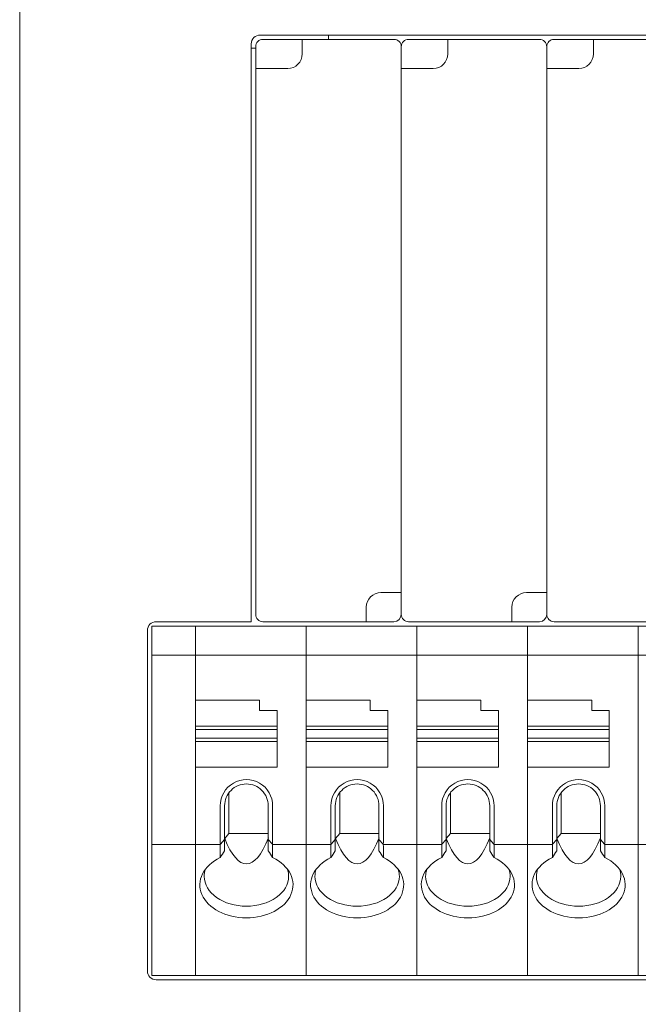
# Model space of a CAD drawing. Header units: millimetres. Extents: x -1114 to 1396, y -630 to 631.
# Tile 356 of 656: x -75 to -54, y 121 to 155. Entities that reach past the tile are written whole.
import ezdxf

# ---------------------------------------------------------------- set-up
doc = ezdxf.new("R2010")
doc.units = ezdxf.units.MM
doc.header["$MEASUREMENT"] = 0

msp = doc.modelspace()

# ---------------------------------------------------------------- linework, layer by layer
at = {"lineweight": 18}
for points, knots in [([(1038.9843, -629.7647), (1038.9843, -629.7647), (-1111.4882, -629.7647), (-1111.4882, -629.7647), (-1111.4882, -629.7647), (-1111.4882, -629.7647), (-1111.4882, 630.7883), (-1111.4882, 630.7883), (-1111.4882, 630.7883), (-1111.4882, 630.7883), (1038.9843, 630.7883), (1038.9843, 630.7883)], [0, 0, 0, 0, 0.3333333, 0.3333333, 0.3333333, 0.3333333, 0.6666667, 0.6666667, 0.6666667, 0.6666667, 1, 1, 1, 1]), ([(-66.903, 154.6994), (-66.9825, 154.6994), (-67.0588, 154.6678), (-67.1151, 154.6115), (-67.1151, 154.6115), (-67.1714, 154.5553), (-67.203, 154.479), (-67.203, 154.3994)], [0, 0, 0, 0, 0.5, 0.5, 0.5, 0.5, 1, 1, 1, 1]), ([(-66.803, 154.5494), (-66.8693, 154.5494), (-66.9329, 154.5231), (-66.9798, 154.4762), (-66.9798, 154.4762), (-67.0266, 154.4293), (-67.053, 154.3657), (-67.053, 154.2994)], [0, 0, 0, 0, 0.5, 0.5, 0.5, 0.5, 1, 1, 1, 1]), ([(-62.053, 154.2994), (-62.053, 154.3657), (-62.0793, 154.4293), (-62.1262, 154.4762), (-62.1262, 154.4762), (-62.1731, 154.5231), (-62.2367, 154.5494), (-62.303, 154.5494)], [0, 0, 0, 0, 0.5, 0.5, 0.5, 0.5, 1, 1, 1, 1]), ([(-61.803, 154.5494), (-61.8693, 154.5494), (-61.9329, 154.5231), (-61.9798, 154.4762), (-61.9798, 154.4762), (-62.0266, 154.4293), (-62.053, 154.3657), (-62.053, 154.2994)], [0, 0, 0, 0, 0.5, 0.5, 0.5, 0.5, 1, 1, 1, 1]), ([(-57.053, 154.2994), (-57.053, 154.3657), (-57.0793, 154.4293), (-57.1262, 154.4762), (-57.1262, 154.4762), (-57.1731, 154.5231), (-57.2367, 154.5494), (-57.303, 154.5494)], [0, 0, 0, 0, 0.5, 0.5, 0.5, 0.5, 1, 1, 1, 1]), ([(-56.803, 154.5494), (-56.8693, 154.5494), (-56.9329, 154.5231), (-56.9798, 154.4762), (-56.9798, 154.4762), (-57.0266, 154.4293), (-57.053, 154.3657), (-57.053, 154.2994)], [0, 0, 0, 0, 0.5, 0.5, 0.5, 0.5, 1, 1, 1, 1]), ([(-62.753, 135.5494), (-62.8856, 135.5494), (-63.0128, 135.4967), (-63.1065, 135.4029), (-63.1065, 135.4029), (-63.2003, 135.3092), (-63.253, 135.182), (-63.253, 135.0494)], [0, 0, 0, 0, 0.5, 0.5, 0.5, 0.5, 1, 1, 1, 1]), ([(-57.753, 135.5494), (-57.8856, 135.5494), (-58.0128, 135.4967), (-58.1065, 135.4029), (-58.1065, 135.4029), (-58.2003, 135.3092), (-58.253, 135.182), (-58.253, 135.0494)], [0, 0, 0, 0, 0.5, 0.5, 0.5, 0.5, 1, 1, 1, 1]), ([(-67.053, 134.7994), (-67.053, 134.7331), (-67.0266, 134.6695), (-66.9798, 134.6226), (-66.9798, 134.6226), (-66.9329, 134.5757), (-66.8693, 134.5494), (-66.803, 134.5494)], [0, 0, 0, 0, 0.5, 0.5, 0.5, 0.5, 1, 1, 1, 1]), ([(-62.053, 134.7994), (-62.053, 134.7331), (-62.0266, 134.6695), (-61.9798, 134.6226), (-61.9798, 134.6226), (-61.9329, 134.5757), (-61.8693, 134.5494), (-61.803, 134.5494)], [0, 0, 0, 0, 0.5, 0.5, 0.5, 0.5, 1, 1, 1, 1]), ([(-57.053, 134.7994), (-57.053, 134.7331), (-57.0266, 134.6695), (-56.9798, 134.6226), (-56.9798, 134.6226), (-56.9329, 134.5757), (-56.8693, 134.5494), (-56.803, 134.5494)], [0, 0, 0, 0, 0.5, 0.5, 0.5, 0.5, 1, 1, 1, 1]), ([(-70.4714, 134.5494), (-70.5509, 134.5494), (-70.6272, 134.5178), (-70.6835, 134.4615), (-70.6835, 134.4615), (-70.7397, 134.4053), (-70.7714, 134.329), (-70.7714, 134.2494)], [0, 0, 0, 0, 0.5, 0.5, 0.5, 0.5, 1, 1, 1, 1]), ([(-66.4704, 128.2255), (-66.4704, 128.547), (-66.6419, 128.8441), (-66.9204, 129.0049), (-66.9204, 129.0049), (-67.1989, 129.1657), (-67.5419, 129.1657), (-67.8204, 129.0049), (-67.8204, 129.0049), (-68.0989, 128.8441), (-68.2704, 128.547), (-68.2704, 128.2255)], [0, 0, 0, 0, 0.3333333, 0.3333333, 0.3333333, 0.3333333, 0.6666667, 0.6666667, 0.6666667, 0.6666667, 1, 1, 1, 1]), ([(-67.3704, 128.9755), (-67.5693, 128.9755), (-67.7601, 128.8965), (-67.9007, 128.7558), (-67.9007, 128.7558), (-68.0414, 128.6152), (-68.1204, 128.4244), (-68.1204, 128.2255)], [0, 0, 0, 0, 0.5, 0.5, 0.5, 0.5, 1, 1, 1, 1]), ([(-66.6204, 128.2255), (-66.6204, 128.4244), (-66.6994, 128.6152), (-66.8401, 128.7558), (-66.8401, 128.7558), (-66.9807, 128.8965), (-67.1715, 128.9755), (-67.3704, 128.9755)], [0, 0, 0, 0, 0.5, 0.5, 0.5, 0.5, 1, 1, 1, 1]), ([(-62.6672, 128.2255), (-62.6672, 128.547), (-62.8387, 128.8441), (-63.1172, 129.0049), (-63.1172, 129.0049), (-63.3956, 129.1657), (-63.7387, 129.1657), (-64.0172, 129.0049), (-64.0172, 129.0049), (-64.2956, 128.8441), (-64.4672, 128.547), (-64.4672, 128.2255)], [0, 0, 0, 0, 0.3333333, 0.3333333, 0.3333333, 0.3333333, 0.6666667, 0.6666667, 0.6666667, 0.6666667, 1, 1, 1, 1]), ([(-63.5672, 128.9755), (-63.7661, 128.9755), (-63.9568, 128.8965), (-64.0975, 128.7558), (-64.0975, 128.7558), (-64.2381, 128.6152), (-64.3172, 128.4244), (-64.3172, 128.2255)], [0, 0, 0, 0, 0.5, 0.5, 0.5, 0.5, 1, 1, 1, 1]), ([(-62.8172, 128.2255), (-62.8172, 128.4244), (-62.8962, 128.6152), (-63.0368, 128.7558), (-63.0368, 128.7558), (-63.1775, 128.8965), (-63.3682, 128.9755), (-63.5672, 128.9755)], [0, 0, 0, 0, 0.5, 0.5, 0.5, 0.5, 1, 1, 1, 1]), ([(-58.8639, 128.2255), (-58.8639, 128.547), (-59.0354, 128.8441), (-59.3139, 129.0049), (-59.3139, 129.0049), (-59.5924, 129.1657), (-59.9354, 129.1657), (-60.2139, 129.0049), (-60.2139, 129.0049), (-60.4924, 128.8441), (-60.6639, 128.547), (-60.6639, 128.2255)], [0, 0, 0, 0, 0.3333333, 0.3333333, 0.3333333, 0.3333333, 0.6666667, 0.6666667, 0.6666667, 0.6666667, 1, 1, 1, 1]), ([(-59.7639, 128.9755), (-59.9628, 128.9755), (-60.1536, 128.8965), (-60.2942, 128.7558), (-60.2942, 128.7558), (-60.4349, 128.6152), (-60.5139, 128.4244), (-60.5139, 128.2255)], [0, 0, 0, 0, 0.5, 0.5, 0.5, 0.5, 1, 1, 1, 1]), ([(-59.0139, 128.2255), (-59.0139, 128.4244), (-59.0929, 128.6152), (-59.2336, 128.7558), (-59.2336, 128.7558), (-59.3742, 128.8965), (-59.565, 128.9755), (-59.7639, 128.9755)], [0, 0, 0, 0, 0.5, 0.5, 0.5, 0.5, 1, 1, 1, 1]), ([(-55.0606, 128.2255), (-55.0606, 128.547), (-55.2322, 128.8441), (-55.5106, 129.0049), (-55.5106, 129.0049), (-55.7891, 129.1657), (-56.1322, 129.1657), (-56.4106, 129.0049), (-56.4106, 129.0049), (-56.6891, 128.8441), (-56.8606, 128.547), (-56.8606, 128.2255)], [0, 0, 0, 0, 0.3333333, 0.3333333, 0.3333333, 0.3333333, 0.6666667, 0.6666667, 0.6666667, 0.6666667, 1, 1, 1, 1]), ([(-55.9606, 128.9755), (-56.1596, 128.9755), (-56.3503, 128.8965), (-56.491, 128.7558), (-56.491, 128.7558), (-56.6316, 128.6152), (-56.7106, 128.4244), (-56.7106, 128.2255)], [0, 0, 0, 0, 0.5, 0.5, 0.5, 0.5, 1, 1, 1, 1]), ([(-55.2106, 128.2255), (-55.2106, 128.4244), (-55.2897, 128.6152), (-55.4303, 128.7558), (-55.4303, 128.7558), (-55.571, 128.8965), (-55.7617, 128.9755), (-55.9606, 128.9755)], [0, 0, 0, 0, 0.5, 0.5, 0.5, 0.5, 1, 1, 1, 1]), ([(-68.2704, 126.4461), (-68.8511, 126.1667), (-69.1062, 125.6523), (-68.8996, 125.1777), (-68.8996, 125.1777), (-68.6929, 124.7031), (-68.0727, 124.3793), (-67.3704, 124.3793)], [0, 0, 0, 0, 0.5, 0.5, 0.5, 0.5, 1, 1, 1, 1]), ([(-67.3704, 124.3793), (-66.6681, 124.3793), (-66.0479, 124.7031), (-65.8413, 125.1777), (-65.8413, 125.1777), (-65.6346, 125.6523), (-65.8898, 126.1667), (-66.4704, 126.4461)], [0, 0, 0, 0, 0.5, 0.5, 0.5, 0.5, 1, 1, 1, 1]), ([(-64.4672, 126.4461), (-65.0478, 126.1667), (-65.303, 125.6523), (-65.0963, 125.1777), (-65.0963, 125.1777), (-64.8896, 124.7031), (-64.2694, 124.3793), (-63.5672, 124.3793)], [0, 0, 0, 0, 0.5, 0.5, 0.5, 0.5, 1, 1, 1, 1]), ([(-63.5672, 124.3793), (-62.8649, 124.3793), (-62.2447, 124.7031), (-62.038, 125.1777), (-62.038, 125.1777), (-61.8313, 125.6523), (-62.0865, 126.1667), (-62.6672, 126.4461)], [0, 0, 0, 0, 0.5, 0.5, 0.5, 0.5, 1, 1, 1, 1]), ([(-60.6639, 126.4461), (-61.2445, 126.1667), (-61.4997, 125.6523), (-61.293, 125.1777), (-61.293, 125.1777), (-61.0864, 124.7031), (-60.4662, 124.3793), (-59.7639, 124.3793)], [0, 0, 0, 0, 0.5, 0.5, 0.5, 0.5, 1, 1, 1, 1]), ([(-59.7639, 124.3793), (-59.0616, 124.3793), (-58.4414, 124.7031), (-58.2347, 125.1777), (-58.2347, 125.1777), (-58.0281, 125.6523), (-58.2832, 126.1667), (-58.8639, 126.4461)], [0, 0, 0, 0, 0.5, 0.5, 0.5, 0.5, 1, 1, 1, 1]), ([(-56.8606, 126.4461), (-57.4413, 126.1667), (-57.6965, 125.6523), (-57.4898, 125.1777), (-57.4898, 125.1777), (-57.2831, 124.7031), (-56.6629, 124.3793), (-55.9606, 124.3793)], [0, 0, 0, 0, 0.5, 0.5, 0.5, 0.5, 1, 1, 1, 1]), ([(-55.9606, 124.3793), (-55.2584, 124.3793), (-54.6382, 124.7031), (-54.4315, 125.1777), (-54.4315, 125.1777), (-54.2248, 125.6523), (-54.48, 126.1667), (-55.0606, 126.4461)], [0, 0, 0, 0, 0.5, 0.5, 0.5, 0.5, 1, 1, 1, 1]), ([(-68.8204, 125.8021), (-68.8204, 125.5302), (-68.6676, 125.2694), (-68.3957, 125.0771), (-68.3957, 125.0771), (-68.1238, 124.8848), (-67.755, 124.7768), (-67.3704, 124.7768)], [0, 0, 0, 0, 0.5, 0.5, 0.5, 0.5, 1, 1, 1, 1]), ([(-67.3704, 124.7768), (-66.9858, 124.7768), (-66.617, 124.8848), (-66.3451, 125.0771), (-66.3451, 125.0771), (-66.0732, 125.2694), (-65.9204, 125.5302), (-65.9204, 125.8021)], [0, 0, 0, 0, 0.5, 0.5, 0.5, 0.5, 1, 1, 1, 1]), ([(-65.0172, 125.8021), (-65.0172, 125.5302), (-64.8644, 125.2694), (-64.5925, 125.0771), (-64.5925, 125.0771), (-64.3205, 124.8848), (-63.9517, 124.7768), (-63.5672, 124.7768)], [0, 0, 0, 0, 0.5, 0.5, 0.5, 0.5, 1, 1, 1, 1]), ([(-63.5672, 124.7768), (-63.1826, 124.7768), (-62.8138, 124.8848), (-62.5418, 125.0771), (-62.5418, 125.0771), (-62.2699, 125.2694), (-62.1172, 125.5302), (-62.1172, 125.8021)], [0, 0, 0, 0, 0.5, 0.5, 0.5, 0.5, 1, 1, 1, 1]), ([(-61.2139, 125.8021), (-61.2139, 125.5302), (-61.0611, 125.2694), (-60.7892, 125.0771), (-60.7892, 125.0771), (-60.5173, 124.8848), (-60.1485, 124.7768), (-59.7639, 124.7768)], [0, 0, 0, 0, 0.5, 0.5, 0.5, 0.5, 1, 1, 1, 1]), ([(-59.7639, 124.7768), (-59.3793, 124.7768), (-59.0105, 124.8848), (-58.7386, 125.0771), (-58.7386, 125.0771), (-58.4667, 125.2694), (-58.3139, 125.5302), (-58.3139, 125.8021)], [0, 0, 0, 0, 0.5, 0.5, 0.5, 0.5, 1, 1, 1, 1]), ([(-57.4106, 125.8021), (-57.4106, 125.5302), (-57.2579, 125.2694), (-56.9859, 125.0771), (-56.9859, 125.0771), (-56.714, 124.8848), (-56.3452, 124.7768), (-55.9606, 124.7768)], [0, 0, 0, 0, 0.5, 0.5, 0.5, 0.5, 1, 1, 1, 1]), ([(-55.9606, 124.7768), (-55.5761, 124.7768), (-55.2073, 124.8848), (-54.9353, 125.0771), (-54.9353, 125.0771), (-54.6634, 125.2694), (-54.5106, 125.5302), (-54.5106, 125.8021)], [0, 0, 0, 0, 0.5, 0.5, 0.5, 0.5, 1, 1, 1, 1]), ([(-70.7714, 122.5494), (-70.7714, 122.4698), (-70.7397, 122.3935), (-70.6835, 122.3373), (-70.6835, 122.3373), (-70.6272, 122.281), (-70.5509, 122.2494), (-70.4714, 122.2494)], [0, 0, 0, 0, 0.5, 0.5, 0.5, 0.5, 1, 1, 1, 1])]:
    msp.add_open_spline(points, degree=3, knots=knots, dxfattribs=at)
for points in [[(-75.1582, 117.25), (-75.1582, 117.25), (-75.1582, 167.25), (-75.1582, 167.25)], [(-66.903, 154.6994), (-66.903, 154.6994), (-27.203, 154.6994), (-27.203, 154.6994)], [(-64.553, 154.6994), (-64.553, 154.6994), (-64.553, 154.5494), (-64.553, 154.5494)], [(-67.203, 134.5494), (-67.203, 134.5494), (-67.203, 154.3994), (-67.203, 154.3994)], [(-67.203, 154.2494), (-67.203, 154.2494), (-67.053, 154.2494), (-67.053, 154.2494)], [(-67.053, 153.5494), (-67.053, 153.5494), (-67.053, 154.2994), (-67.053, 154.2994)], [(-66.803, 154.5494), (-66.803, 154.5494), (-65.453, 154.5494), (-65.453, 154.5494)], [(-62.303, 154.5494), (-62.303, 154.5494), (-65.453, 154.5494), (-65.453, 154.5494)], [(-65.453, 154.2994), (-65.453, 154.2994), (-65.453, 154.5494), (-65.453, 154.5494)], [(-65.453, 154.2994), (-65.453, 154.2994), (-65.453, 154.0494), (-65.453, 154.0494)], [(-62.053, 135.5494), (-62.053, 135.5494), (-62.053, 154.2994), (-62.053, 154.2994)], [(-62.053, 135.5494), (-62.053, 135.5494), (-62.053, 154.2994), (-62.053, 154.2994)], [(-61.803, 154.5494), (-61.803, 154.5494), (-60.453, 154.5494), (-60.453, 154.5494)], [(-57.303, 154.5494), (-57.303, 154.5494), (-60.453, 154.5494), (-60.453, 154.5494)], [(-60.453, 154.2994), (-60.453, 154.2994), (-60.453, 154.5494), (-60.453, 154.5494)], [(-57.303, 154.5494), (-57.303, 154.5494), (-60.453, 154.5494), (-60.453, 154.5494)], [(-60.453, 154.2994), (-60.453, 154.2994), (-60.453, 154.0494), (-60.453, 154.0494)], [(-57.053, 135.5494), (-57.053, 135.5494), (-57.053, 154.2994), (-57.053, 154.2994)], [(-57.053, 135.5494), (-57.053, 135.5494), (-57.053, 154.2994), (-57.053, 154.2994)], [(-56.803, 154.5494), (-56.803, 154.5494), (-55.453, 154.5494), (-55.453, 154.5494)], [(-52.303, 154.5494), (-52.303, 154.5494), (-55.453, 154.5494), (-55.453, 154.5494)], [(-52.303, 154.5494), (-52.303, 154.5494), (-55.453, 154.5494), (-55.453, 154.5494)], [(-55.453, 154.2994), (-55.453, 154.2994), (-55.453, 154.5494), (-55.453, 154.5494)], [(-55.453, 154.2994), (-55.453, 154.2994), (-55.453, 154.0494), (-55.453, 154.0494)], [(-65.953, 153.5494), (-65.6768, 153.5494), (-65.453, 153.7733), (-65.453, 154.0494)], [(-60.953, 153.5494), (-60.6768, 153.5494), (-60.453, 153.7733), (-60.453, 154.0494)], [(-55.953, 153.5494), (-55.6768, 153.5494), (-55.453, 153.7733), (-55.453, 154.0494)], [(-67.053, 153.5494), (-67.053, 153.5494), (-67.053, 134.7994), (-67.053, 134.7994)], [(-67.053, 153.5494), (-67.053, 153.5494), (-66.803, 153.5494), (-66.803, 153.5494)], [(-67.053, 153.5494), (-67.053, 153.5494), (-67.053, 134.7994), (-67.053, 134.7994)], [(-66.803, 153.5494), (-66.803, 153.5494), (-65.953, 153.5494), (-65.953, 153.5494)], [(-62.053, 153.5494), (-62.053, 153.5494), (-62.053, 134.7994), (-62.053, 134.7994)], [(-62.053, 153.5494), (-62.053, 153.5494), (-62.053, 134.7994), (-62.053, 134.7994)], [(-62.053, 153.5494), (-62.053, 153.5494), (-61.803, 153.5494), (-61.803, 153.5494)], [(-61.803, 153.5494), (-61.803, 153.5494), (-60.953, 153.5494), (-60.953, 153.5494)], [(-57.053, 153.5494), (-57.053, 153.5494), (-57.053, 134.7994), (-57.053, 134.7994)], [(-57.053, 153.5494), (-57.053, 153.5494), (-56.803, 153.5494), (-56.803, 153.5494)], [(-57.053, 153.5494), (-57.053, 153.5494), (-57.053, 134.7994), (-57.053, 134.7994)], [(-56.803, 153.5494), (-56.803, 153.5494), (-55.953, 153.5494), (-55.953, 153.5494)], [(-62.303, 135.5494), (-62.303, 135.5494), (-62.753, 135.5494), (-62.753, 135.5494)], [(-62.053, 135.5494), (-62.053, 135.5494), (-62.303, 135.5494), (-62.303, 135.5494)], [(-57.303, 135.5494), (-57.303, 135.5494), (-57.753, 135.5494), (-57.753, 135.5494)], [(-57.053, 135.5494), (-57.053, 135.5494), (-57.303, 135.5494), (-57.303, 135.5494)], [(-63.253, 134.7994), (-63.253, 134.7994), (-63.253, 135.0494), (-63.253, 135.0494)], [(-58.253, 134.7994), (-58.253, 134.7994), (-58.253, 135.0494), (-58.253, 135.0494)], [(-63.253, 134.7994), (-63.253, 134.7994), (-63.253, 134.5494), (-63.253, 134.5494)], [(-62.303, 134.5494), (-62.1649, 134.5494), (-62.053, 134.6613), (-62.053, 134.7994)], [(-58.253, 134.7994), (-58.253, 134.7994), (-58.253, 134.5494), (-58.253, 134.5494)], [(-57.303, 134.5494), (-57.1649, 134.5494), (-57.053, 134.6613), (-57.053, 134.7994)], [(-70.6214, 134.3994), (-70.6214, 134.3994), (-69.1237, 134.3994), (-69.1237, 134.3994)], [(-70.6214, 134.3496), (-70.6214, 134.3496), (-70.6214, 134.3994), (-70.6214, 134.3994)], [(-70.6214, 134.3994), (-70.6214, 134.3994), (-69.1237, 134.3994), (-69.1237, 134.3994)], [(-70.6214, 133.4492), (-70.6214, 133.4492), (-70.6214, 134.3496), (-70.6214, 134.3496)], [(-70.4714, 134.5494), (-70.4714, 134.5494), (-67.203, 134.5494), (-67.203, 134.5494)], [(-69.1237, 134.3994), (-69.1237, 134.3994), (-65.3204, 134.3994), (-65.3204, 134.3994)], [(-69.1237, 134.3496), (-69.1237, 134.3496), (-69.1237, 134.3994), (-69.1237, 134.3994)], [(-69.1237, 134.3496), (-69.1237, 134.3496), (-69.1237, 134.3994), (-69.1237, 134.3994)], [(-65.3204, 134.3994), (-65.3204, 134.3994), (-69.1237, 134.3994), (-69.1237, 134.3994)], [(-69.1237, 133.4492), (-69.1237, 133.4492), (-69.1237, 134.3496), (-69.1237, 134.3496)], [(-69.1237, 133.4492), (-69.1237, 133.4492), (-69.1237, 134.3496), (-69.1237, 134.3496)], [(-66.803, 134.5494), (-66.803, 134.5494), (-63.253, 134.5494), (-63.253, 134.5494)], [(-65.3204, 134.3994), (-65.3204, 134.3994), (-61.5172, 134.3994), (-61.5172, 134.3994)], [(-65.3204, 134.3496), (-65.3204, 134.3496), (-65.3204, 134.3994), (-65.3204, 134.3994)], [(-65.3204, 134.3496), (-65.3204, 134.3496), (-65.3204, 134.3994), (-65.3204, 134.3994)], [(-61.5172, 134.3994), (-61.5172, 134.3994), (-65.3204, 134.3994), (-65.3204, 134.3994)], [(-65.3204, 133.4492), (-65.3204, 133.4492), (-65.3204, 134.3496), (-65.3204, 134.3496)], [(-65.3204, 133.4492), (-65.3204, 133.4492), (-65.3204, 134.3496), (-65.3204, 134.3496)], [(-62.303, 134.5494), (-62.303, 134.5494), (-63.253, 134.5494), (-63.253, 134.5494)], [(-61.803, 134.5494), (-61.803, 134.5494), (-58.253, 134.5494), (-58.253, 134.5494)], [(-61.803, 134.5494), (-61.803, 134.5494), (-58.253, 134.5494), (-58.253, 134.5494)], [(-61.5172, 134.3994), (-61.5172, 134.3994), (-57.7139, 134.3994), (-57.7139, 134.3994)], [(-61.5172, 134.3496), (-61.5172, 134.3496), (-61.5172, 134.3994), (-61.5172, 134.3994)], [(-57.7139, 134.3994), (-57.7139, 134.3994), (-61.5172, 134.3994), (-61.5172, 134.3994)], [(-61.5172, 134.3496), (-61.5172, 134.3496), (-61.5172, 134.3994), (-61.5172, 134.3994)], [(-61.5172, 133.4492), (-61.5172, 133.4492), (-61.5172, 134.3496), (-61.5172, 134.3496)], [(-61.5172, 133.4492), (-61.5172, 133.4492), (-61.5172, 134.3496), (-61.5172, 134.3496)], [(-57.303, 134.5494), (-57.303, 134.5494), (-58.253, 134.5494), (-58.253, 134.5494)], [(-57.7139, 134.3994), (-57.7139, 134.3994), (-53.9106, 134.3994), (-53.9106, 134.3994)], [(-57.7139, 134.3496), (-57.7139, 134.3496), (-57.7139, 134.3994), (-57.7139, 134.3994)], [(-53.9106, 134.3994), (-53.9106, 134.3994), (-57.7139, 134.3994), (-57.7139, 134.3994)], [(-57.7139, 134.3496), (-57.7139, 134.3496), (-57.7139, 134.3994), (-57.7139, 134.3994)], [(-57.7139, 133.4492), (-57.7139, 133.4492), (-57.7139, 134.3496), (-57.7139, 134.3496)], [(-57.7139, 133.4492), (-57.7139, 133.4492), (-57.7139, 134.3496), (-57.7139, 134.3496)], [(-56.803, 134.5494), (-56.803, 134.5494), (-53.253, 134.5494), (-53.253, 134.5494)], [(-56.803, 134.5494), (-56.803, 134.5494), (-53.253, 134.5494), (-53.253, 134.5494)], [(-53.9106, 134.3994), (-53.9106, 134.3994), (-50.1074, 134.3994), (-50.1074, 134.3994)], [(-53.9106, 134.3496), (-53.9106, 134.3496), (-53.9106, 134.3994), (-53.9106, 134.3994)], [(-53.9106, 134.3496), (-53.9106, 134.3496), (-53.9106, 134.3994), (-53.9106, 134.3994)], [(-50.1074, 134.3994), (-50.1074, 134.3994), (-53.9106, 134.3994), (-53.9106, 134.3994)], [(-53.9106, 133.4492), (-53.9106, 133.4492), (-53.9106, 134.3496), (-53.9106, 134.3496)], [(-53.9106, 133.4492), (-53.9106, 133.4492), (-53.9106, 134.3496), (-53.9106, 134.3496)], [(-70.7714, 122.5494), (-70.7714, 122.5494), (-70.7714, 134.2494), (-70.7714, 134.2494)], [(-70.6214, 133.329), (-70.6214, 133.329), (-70.6214, 133.4492), (-70.6214, 133.4492)], [(-70.6214, 133.3994), (-70.6214, 133.3994), (-69.1237, 133.3994), (-69.1237, 133.3994)], [(-70.6214, 126.9698), (-70.6214, 126.9698), (-70.6214, 133.329), (-70.6214, 133.329)], [(-69.1237, 133.329), (-69.1237, 133.329), (-69.1237, 133.4492), (-69.1237, 133.4492)], [(-69.1237, 133.329), (-69.1237, 133.329), (-69.1237, 133.4492), (-69.1237, 133.4492)], [(-69.1237, 133.3994), (-69.1237, 133.3994), (-65.3204, 133.3994), (-65.3204, 133.3994)], [(-69.1237, 126.9698), (-69.1237, 126.9698), (-69.1237, 133.329), (-69.1237, 133.329)], [(-69.1237, 126.9698), (-69.1237, 126.9698), (-69.1237, 133.329), (-69.1237, 133.329)], [(-65.3204, 133.329), (-65.3204, 133.329), (-65.3204, 133.4492), (-65.3204, 133.4492)], [(-65.3204, 133.329), (-65.3204, 133.329), (-65.3204, 133.4492), (-65.3204, 133.4492)], [(-65.3204, 133.3994), (-65.3204, 133.3994), (-61.5172, 133.3994), (-61.5172, 133.3994)], [(-65.3204, 126.9698), (-65.3204, 126.9698), (-65.3204, 133.329), (-65.3204, 133.329)], [(-65.3204, 126.9698), (-65.3204, 126.9698), (-65.3204, 133.329), (-65.3204, 133.329)], [(-61.5172, 133.329), (-61.5172, 133.329), (-61.5172, 133.4492), (-61.5172, 133.4492)], [(-61.5172, 133.329), (-61.5172, 133.329), (-61.5172, 133.4492), (-61.5172, 133.4492)], [(-61.5172, 133.3994), (-61.5172, 133.3994), (-57.7139, 133.3994), (-57.7139, 133.3994)], [(-61.5172, 126.9698), (-61.5172, 126.9698), (-61.5172, 133.329), (-61.5172, 133.329)], [(-61.5172, 126.9698), (-61.5172, 126.9698), (-61.5172, 133.329), (-61.5172, 133.329)], [(-57.7139, 133.329), (-57.7139, 133.329), (-57.7139, 133.4492), (-57.7139, 133.4492)], [(-57.7139, 133.329), (-57.7139, 133.329), (-57.7139, 133.4492), (-57.7139, 133.4492)], [(-57.7139, 133.3994), (-57.7139, 133.3994), (-53.9106, 133.3994), (-53.9106, 133.3994)], [(-57.7139, 126.9698), (-57.7139, 126.9698), (-57.7139, 133.329), (-57.7139, 133.329)], [(-57.7139, 126.9698), (-57.7139, 126.9698), (-57.7139, 133.329), (-57.7139, 133.329)], [(-53.9106, 133.329), (-53.9106, 133.329), (-53.9106, 133.4492), (-53.9106, 133.4492)], [(-53.9106, 133.329), (-53.9106, 133.329), (-53.9106, 133.4492), (-53.9106, 133.4492)], [(-53.9106, 133.3994), (-53.9106, 133.3994), (-50.1074, 133.3994), (-50.1074, 133.3994)], [(-53.9106, 126.9698), (-53.9106, 126.9698), (-53.9106, 133.329), (-53.9106, 133.329)], [(-53.9106, 126.9698), (-53.9106, 126.9698), (-53.9106, 133.329), (-53.9106, 133.329)], [(-69.1204, 131.8494), (-69.1204, 131.8494), (-69.1204, 130.9586), (-69.1204, 130.9586)], [(-66.9204, 131.8494), (-66.9204, 131.8494), (-69.1204, 131.8494), (-69.1204, 131.8494)], [(-66.9204, 131.4994), (-66.9204, 131.4994), (-66.9204, 131.8494), (-66.9204, 131.8494)], [(-63.1172, 131.8494), (-63.1172, 131.8494), (-65.3172, 131.8494), (-65.3172, 131.8494)], [(-65.3172, 131.8494), (-65.3172, 131.8494), (-65.3172, 130.9586), (-65.3172, 130.9586)], [(-63.1172, 131.4994), (-63.1172, 131.4994), (-63.1172, 131.8494), (-63.1172, 131.8494)], [(-59.3139, 131.8494), (-59.3139, 131.8494), (-61.5139, 131.8494), (-61.5139, 131.8494)], [(-61.5139, 131.8494), (-61.5139, 131.8494), (-61.5139, 130.9586), (-61.5139, 130.9586)], [(-59.3139, 131.4994), (-59.3139, 131.4994), (-59.3139, 131.8494), (-59.3139, 131.8494)], [(-55.5106, 131.8494), (-55.5106, 131.8494), (-57.7106, 131.8494), (-57.7106, 131.8494)], [(-57.7106, 131.8494), (-57.7106, 131.8494), (-57.7106, 130.9586), (-57.7106, 130.9586)], [(-55.5106, 131.4994), (-55.5106, 131.4994), (-55.5106, 131.8494), (-55.5106, 131.8494)], [(-66.3204, 131.4994), (-66.3204, 131.4994), (-66.9204, 131.4994), (-66.9204, 131.4994)], [(-66.3204, 130.9586), (-66.3204, 130.9586), (-66.3204, 131.4994), (-66.3204, 131.4994)], [(-62.5172, 131.4994), (-62.5172, 131.4994), (-63.1172, 131.4994), (-63.1172, 131.4994)], [(-62.5172, 130.9586), (-62.5172, 130.9586), (-62.5172, 131.4994), (-62.5172, 131.4994)], [(-58.7139, 131.4994), (-58.7139, 131.4994), (-59.3139, 131.4994), (-59.3139, 131.4994)], [(-58.7139, 130.9586), (-58.7139, 130.9586), (-58.7139, 131.4994), (-58.7139, 131.4994)], [(-54.9106, 131.4994), (-54.9106, 131.4994), (-55.5106, 131.4994), (-55.5106, 131.4994)], [(-54.9106, 130.9586), (-54.9106, 130.9586), (-54.9106, 131.4994), (-54.9106, 131.4994)], [(-69.1204, 130.9586), (-69.1204, 130.9586), (-69.1204, 130.8494), (-69.1204, 130.8494)], [(-69.1204, 130.9586), (-69.1204, 130.9586), (-66.3204, 130.9586), (-66.3204, 130.9586)], [(-66.3204, 130.9586), (-66.3204, 130.9586), (-66.3204, 130.8494), (-66.3204, 130.8494)], [(-65.3172, 130.9586), (-65.3172, 130.9586), (-65.3172, 130.8494), (-65.3172, 130.8494)], [(-65.3172, 130.9586), (-65.3172, 130.9586), (-62.5172, 130.9586), (-62.5172, 130.9586)], [(-62.5172, 130.9586), (-62.5172, 130.9586), (-62.5172, 130.8494), (-62.5172, 130.8494)], [(-61.5139, 130.9586), (-61.5139, 130.9586), (-61.5139, 130.8494), (-61.5139, 130.8494)], [(-61.5139, 130.9586), (-61.5139, 130.9586), (-58.7139, 130.9586), (-58.7139, 130.9586)], [(-58.7139, 130.9586), (-58.7139, 130.9586), (-58.7139, 130.8494), (-58.7139, 130.8494)], [(-57.7106, 130.9586), (-57.7106, 130.9586), (-57.7106, 130.8494), (-57.7106, 130.8494)], [(-57.7106, 130.9586), (-57.7106, 130.9586), (-54.9106, 130.9586), (-54.9106, 130.9586)], [(-54.9106, 130.9586), (-54.9106, 130.9586), (-54.9106, 130.8494), (-54.9106, 130.8494)], [(-69.1204, 130.5494), (-69.1204, 130.5494), (-69.1204, 130.8494), (-69.1204, 130.8494)], [(-69.1204, 130.8494), (-69.1204, 130.8494), (-66.3204, 130.8494), (-66.3204, 130.8494)], [(-69.1204, 130.5494), (-69.1204, 130.5494), (-69.1204, 130.4402), (-69.1204, 130.4402)], [(-66.3204, 130.5494), (-66.3204, 130.5494), (-69.1204, 130.5494), (-69.1204, 130.5494)], [(-66.3204, 130.8494), (-66.3204, 130.8494), (-66.3204, 130.5494), (-66.3204, 130.5494)], [(-66.3204, 130.5494), (-66.3204, 130.5494), (-66.3204, 130.4402), (-66.3204, 130.4402)], [(-65.3172, 130.5494), (-65.3172, 130.5494), (-65.3172, 130.8494), (-65.3172, 130.8494)], [(-65.3172, 130.8494), (-65.3172, 130.8494), (-62.5172, 130.8494), (-62.5172, 130.8494)], [(-65.3172, 130.5494), (-65.3172, 130.5494), (-65.3172, 130.4402), (-65.3172, 130.4402)], [(-62.5172, 130.5494), (-62.5172, 130.5494), (-65.3172, 130.5494), (-65.3172, 130.5494)], [(-62.5172, 130.8494), (-62.5172, 130.8494), (-62.5172, 130.5494), (-62.5172, 130.5494)], [(-62.5172, 130.5494), (-62.5172, 130.5494), (-62.5172, 130.4402), (-62.5172, 130.4402)], [(-61.5139, 130.5494), (-61.5139, 130.5494), (-61.5139, 130.8494), (-61.5139, 130.8494)], [(-61.5139, 130.8494), (-61.5139, 130.8494), (-58.7139, 130.8494), (-58.7139, 130.8494)], [(-61.5139, 130.5494), (-61.5139, 130.5494), (-61.5139, 130.4402), (-61.5139, 130.4402)], [(-58.7139, 130.5494), (-58.7139, 130.5494), (-61.5139, 130.5494), (-61.5139, 130.5494)], [(-58.7139, 130.8494), (-58.7139, 130.8494), (-58.7139, 130.5494), (-58.7139, 130.5494)], [(-58.7139, 130.5494), (-58.7139, 130.5494), (-58.7139, 130.4402), (-58.7139, 130.4402)], [(-57.7106, 130.5494), (-57.7106, 130.5494), (-57.7106, 130.8494), (-57.7106, 130.8494)], [(-57.7106, 130.8494), (-57.7106, 130.8494), (-54.9106, 130.8494), (-54.9106, 130.8494)], [(-57.7106, 130.5494), (-57.7106, 130.5494), (-57.7106, 130.4402), (-57.7106, 130.4402)], [(-54.9106, 130.5494), (-54.9106, 130.5494), (-57.7106, 130.5494), (-57.7106, 130.5494)], [(-54.9106, 130.8494), (-54.9106, 130.8494), (-54.9106, 130.5494), (-54.9106, 130.5494)], [(-54.9106, 130.5494), (-54.9106, 130.5494), (-54.9106, 130.4402), (-54.9106, 130.4402)], [(-69.1204, 130.4402), (-69.1204, 130.4402), (-69.1204, 129.5494), (-69.1204, 129.5494)], [(-66.3204, 130.4402), (-66.3204, 130.4402), (-69.1204, 130.4402), (-69.1204, 130.4402)], [(-66.3204, 130.4402), (-66.3204, 130.4402), (-66.3204, 129.5494), (-66.3204, 129.5494)], [(-65.3172, 130.4402), (-65.3172, 130.4402), (-65.3172, 129.5494), (-65.3172, 129.5494)], [(-62.5172, 130.4402), (-62.5172, 130.4402), (-65.3172, 130.4402), (-65.3172, 130.4402)], [(-62.5172, 130.4402), (-62.5172, 130.4402), (-62.5172, 129.5494), (-62.5172, 129.5494)], [(-61.5139, 130.4402), (-61.5139, 130.4402), (-61.5139, 129.5494), (-61.5139, 129.5494)], [(-58.7139, 130.4402), (-58.7139, 130.4402), (-61.5139, 130.4402), (-61.5139, 130.4402)], [(-58.7139, 130.4402), (-58.7139, 130.4402), (-58.7139, 129.5494), (-58.7139, 129.5494)], [(-57.7106, 130.4402), (-57.7106, 130.4402), (-57.7106, 129.5494), (-57.7106, 129.5494)], [(-54.9106, 130.4402), (-54.9106, 130.4402), (-57.7106, 130.4402), (-57.7106, 130.4402)], [(-54.9106, 130.4402), (-54.9106, 130.4402), (-54.9106, 129.5494), (-54.9106, 129.5494)], [(-66.3204, 129.5494), (-66.3204, 129.5494), (-69.1204, 129.5494), (-69.1204, 129.5494)], [(-62.5172, 129.5494), (-62.5172, 129.5494), (-65.3172, 129.5494), (-65.3172, 129.5494)], [(-58.7139, 129.5494), (-58.7139, 129.5494), (-61.5139, 129.5494), (-61.5139, 129.5494)], [(-54.9106, 129.5494), (-54.9106, 129.5494), (-57.7106, 129.5494), (-57.7106, 129.5494)], [(-67.9704, 128.6755), (-67.9704, 128.6755), (-67.9704, 127.2784), (-67.9704, 127.2784)], [(-64.1672, 128.6755), (-64.1672, 128.6755), (-64.1672, 127.2784), (-64.1672, 127.2784)], [(-60.3639, 128.6755), (-60.3639, 128.6755), (-60.3639, 127.2784), (-60.3639, 127.2784)], [(-56.5606, 128.6755), (-56.5606, 128.6755), (-56.5606, 127.2784), (-56.5606, 127.2784)], [(-68.2704, 128.2255), (-68.2704, 128.2255), (-68.2704, 126.9698), (-68.2704, 126.9698)], [(-68.1204, 127.0701), (-68.1204, 127.0701), (-68.1204, 128.2255), (-68.1204, 128.2255)], [(-66.6204, 128.2255), (-66.6204, 128.2255), (-66.6204, 127.0701), (-66.6204, 127.0701)], [(-66.4704, 126.9698), (-66.4704, 126.9698), (-66.4704, 128.2255), (-66.4704, 128.2255)], [(-64.4672, 128.2255), (-64.4672, 128.2255), (-64.4672, 126.9698), (-64.4672, 126.9698)], [(-64.3172, 127.0701), (-64.3172, 127.0701), (-64.3172, 128.2255), (-64.3172, 128.2255)], [(-62.8172, 128.2255), (-62.8172, 128.2255), (-62.8172, 127.0701), (-62.8172, 127.0701)], [(-62.6672, 126.9698), (-62.6672, 126.9698), (-62.6672, 128.2255), (-62.6672, 128.2255)], [(-60.6639, 128.2255), (-60.6639, 128.2255), (-60.6639, 126.9698), (-60.6639, 126.9698)], [(-60.5139, 127.0701), (-60.5139, 127.0701), (-60.5139, 128.2255), (-60.5139, 128.2255)], [(-59.0139, 128.2255), (-59.0139, 128.2255), (-59.0139, 127.0701), (-59.0139, 127.0701)], [(-58.8639, 126.9698), (-58.8639, 126.9698), (-58.8639, 128.2255), (-58.8639, 128.2255)], [(-56.8606, 128.2255), (-56.8606, 128.2255), (-56.8606, 126.9698), (-56.8606, 126.9698)], [(-56.7106, 127.0701), (-56.7106, 127.0701), (-56.7106, 128.2255), (-56.7106, 128.2255)], [(-55.2106, 128.2255), (-55.2106, 128.2255), (-55.2106, 127.0701), (-55.2106, 127.0701)], [(-55.0606, 126.9698), (-55.0606, 126.9698), (-55.0606, 128.2255), (-55.0606, 128.2255)], [(-68.1169, 127.1017), (-68.1169, 127.1017), (-67.9704, 127.2784), (-67.9704, 127.2784)], [(-67.9704, 127.2784), (-67.9704, 127.2784), (-66.6204, 127.2784), (-66.6204, 127.2784)], [(-64.3136, 127.1017), (-64.3136, 127.1017), (-64.1672, 127.2784), (-64.1672, 127.2784)], [(-64.1672, 127.2784), (-64.1672, 127.2784), (-62.8172, 127.2784), (-62.8172, 127.2784)], [(-60.5104, 127.1017), (-60.5104, 127.1017), (-60.3639, 127.2784), (-60.3639, 127.2784)], [(-60.3639, 127.2784), (-60.3639, 127.2784), (-59.0139, 127.2784), (-59.0139, 127.2784)], [(-56.7071, 127.1017), (-56.7071, 127.1017), (-56.5606, 127.2784), (-56.5606, 127.2784)], [(-56.5606, 127.2784), (-56.5606, 127.2784), (-55.2107, 127.2784), (-55.2107, 127.2784)], [(-70.6214, 126.8496), (-70.6214, 126.8496), (-70.6214, 126.9698), (-70.6214, 126.9698)], [(-69.1237, 126.8994), (-69.1237, 126.8994), (-70.6214, 126.8994), (-70.6214, 126.8994)], [(-70.6214, 122.4492), (-70.6214, 122.4492), (-70.6214, 126.8496), (-70.6214, 126.8496)], [(-69.1237, 126.8496), (-69.1237, 126.8496), (-69.1237, 126.9698), (-69.1237, 126.9698)], [(-69.1237, 126.8496), (-69.1237, 126.8496), (-69.1237, 126.9698), (-69.1237, 126.9698)], [(-69.1237, 126.8994), (-69.1237, 126.8994), (-68.2665, 126.8994), (-68.2665, 126.8994)], [(-69.1237, 122.4492), (-69.1237, 122.4492), (-69.1237, 126.8496), (-69.1237, 126.8496)], [(-69.1237, 122.4492), (-69.1237, 122.4492), (-69.1237, 126.8496), (-69.1237, 126.8496)], [(-68.2704, 126.9698), (-68.2704, 126.9474), (-68.2688, 126.9254), (-68.2657, 126.9048)], [(-68.2657, 126.9048), (-68.2688, 126.8841), (-68.2704, 126.8654), (-68.2704, 126.8496)], [(-68.2704, 126.8496), (-68.2704, 126.8496), (-68.2704, 126.4461), (-68.2704, 126.4461)], [(-68.1204, 127.0701), (-68.1204, 127.0701), (-68.2657, 126.9048), (-68.2657, 126.9048)], [(-68.1204, 126.6796), (-68.1204, 126.6796), (-68.1204, 127.0701), (-68.1204, 127.0701)], [(-68.1169, 127.1017), (-67.6431, 125.9348), (-67.089, 125.9372), (-66.6149, 127.1241)], [(-66.6204, 126.6796), (-66.6204, 126.6796), (-66.6204, 127.0701), (-66.6204, 127.0701)], [(-66.6204, 127.0701), (-66.6204, 127.0701), (-66.4751, 126.9048), (-66.4751, 126.9048)], [(-66.4751, 126.9048), (-66.472, 126.9254), (-66.4704, 126.9474), (-66.4704, 126.9698)], [(-66.4751, 126.9048), (-66.472, 126.8841), (-66.4704, 126.8654), (-66.4704, 126.8496)], [(-65.3204, 126.8994), (-65.3204, 126.8994), (-66.4743, 126.8994), (-66.4743, 126.8994)], [(-66.4704, 126.8496), (-66.4704, 126.8496), (-66.4704, 126.4461), (-66.4704, 126.4461)], [(-65.3204, 126.8496), (-65.3204, 126.8496), (-65.3204, 126.9698), (-65.3204, 126.9698)], [(-65.3204, 126.8496), (-65.3204, 126.8496), (-65.3204, 126.9698), (-65.3204, 126.9698)], [(-65.3204, 126.8994), (-65.3204, 126.8994), (-64.4632, 126.8994), (-64.4632, 126.8994)], [(-65.3204, 122.4492), (-65.3204, 122.4492), (-65.3204, 126.8496), (-65.3204, 126.8496)], [(-65.3204, 122.4492), (-65.3204, 122.4492), (-65.3204, 126.8496), (-65.3204, 126.8496)], [(-64.4672, 126.9698), (-64.4672, 126.9474), (-64.4656, 126.9254), (-64.4624, 126.9048)], [(-64.4624, 126.9048), (-64.4656, 126.8841), (-64.4672, 126.8654), (-64.4672, 126.8496)], [(-64.4672, 126.8496), (-64.4672, 126.8496), (-64.4672, 126.4461), (-64.4672, 126.4461)], [(-64.3172, 127.0701), (-64.3172, 127.0701), (-64.4624, 126.9048), (-64.4624, 126.9048)], [(-64.3172, 126.6796), (-64.3172, 126.6796), (-64.3172, 127.0701), (-64.3172, 127.0701)], [(-64.3136, 127.1017), (-63.8398, 125.9348), (-63.2857, 125.9372), (-62.8117, 127.1241)], [(-62.8172, 126.6796), (-62.8172, 126.6796), (-62.8172, 127.0701), (-62.8172, 127.0701)], [(-62.8172, 127.0701), (-62.8172, 127.0701), (-62.6719, 126.9048), (-62.6719, 126.9048)], [(-62.6719, 126.9048), (-62.6687, 126.9254), (-62.6672, 126.9474), (-62.6672, 126.9698)], [(-62.6719, 126.9048), (-62.6687, 126.8841), (-62.6672, 126.8654), (-62.6672, 126.8496)], [(-61.5172, 126.8994), (-61.5172, 126.8994), (-62.6711, 126.8994), (-62.6711, 126.8994)], [(-62.6672, 126.8496), (-62.6672, 126.8496), (-62.6672, 126.4461), (-62.6672, 126.4461)], [(-61.5172, 126.8496), (-61.5172, 126.8496), (-61.5172, 126.9698), (-61.5172, 126.9698)], [(-61.5172, 126.8496), (-61.5172, 126.8496), (-61.5172, 126.9698), (-61.5172, 126.9698)], [(-61.5172, 126.8994), (-61.5172, 126.8994), (-60.66, 126.8994), (-60.66, 126.8994)], [(-61.5172, 122.4492), (-61.5172, 122.4492), (-61.5172, 126.8496), (-61.5172, 126.8496)], [(-61.5172, 122.4492), (-61.5172, 122.4492), (-61.5172, 126.8496), (-61.5172, 126.8496)], [(-60.6639, 126.9698), (-60.6639, 126.9474), (-60.6623, 126.9254), (-60.6592, 126.9048)], [(-60.6592, 126.9048), (-60.6623, 126.8841), (-60.6639, 126.8654), (-60.6639, 126.8496)], [(-60.6639, 126.8496), (-60.6639, 126.8496), (-60.6639, 126.4461), (-60.6639, 126.4461)], [(-60.5139, 127.0701), (-60.5139, 127.0701), (-60.6592, 126.9048), (-60.6592, 126.9048)], [(-60.5139, 126.6796), (-60.5139, 126.6796), (-60.5139, 127.0701), (-60.5139, 127.0701)], [(-60.5104, 127.1017), (-60.0366, 125.9348), (-59.4825, 125.9372), (-59.0084, 127.1241)], [(-59.0139, 126.6796), (-59.0139, 126.6796), (-59.0139, 127.0701), (-59.0139, 127.0701)], [(-59.0139, 127.0701), (-59.0139, 127.0701), (-58.8686, 126.9048), (-58.8686, 126.9048)], [(-58.8686, 126.9048), (-58.8655, 126.9254), (-58.8639, 126.9474), (-58.8639, 126.9698)], [(-58.8686, 126.9048), (-58.8655, 126.8841), (-58.8639, 126.8654), (-58.8639, 126.8496)], [(-57.7139, 126.8994), (-57.7139, 126.8994), (-58.8678, 126.8994), (-58.8678, 126.8994)], [(-58.8639, 126.8496), (-58.8639, 126.8496), (-58.8639, 126.4461), (-58.8639, 126.4461)], [(-57.7139, 126.8496), (-57.7139, 126.8496), (-57.7139, 126.9698), (-57.7139, 126.9698)], [(-57.7139, 126.8496), (-57.7139, 126.8496), (-57.7139, 126.9698), (-57.7139, 126.9698)], [(-56.8567, 126.8994), (-56.8567, 126.8994), (-57.7139, 126.8994), (-57.7139, 126.8994)], [(-57.7139, 122.4492), (-57.7139, 122.4492), (-57.7139, 126.8496), (-57.7139, 126.8496)], [(-57.7139, 122.4492), (-57.7139, 122.4492), (-57.7139, 126.8496), (-57.7139, 126.8496)], [(-56.8606, 126.9698), (-56.8606, 126.9474), (-56.8591, 126.9254), (-56.8559, 126.9048)], [(-56.8559, 126.9048), (-56.8591, 126.8841), (-56.8606, 126.8654), (-56.8606, 126.8496)], [(-56.8606, 126.8496), (-56.8606, 126.8496), (-56.8606, 126.4461), (-56.8606, 126.4461)], [(-56.7106, 127.0701), (-56.7106, 127.0701), (-56.8559, 126.9048), (-56.8559, 126.9048)], [(-56.7106, 126.6796), (-56.7106, 126.6796), (-56.7106, 127.0701), (-56.7106, 127.0701)], [(-56.7071, 127.1017), (-56.2333, 125.9348), (-55.6792, 125.9372), (-55.2052, 127.1241)], [(-55.2106, 126.6796), (-55.2106, 126.6796), (-55.2106, 127.0701), (-55.2106, 127.0701)], [(-55.2106, 127.0701), (-55.2106, 127.0701), (-55.0654, 126.9048), (-55.0654, 126.9048)], [(-55.0654, 126.9048), (-55.0622, 126.9254), (-55.0606, 126.9474), (-55.0606, 126.9698)], [(-55.0654, 126.9048), (-55.0622, 126.8841), (-55.0606, 126.8654), (-55.0606, 126.8496)], [(-53.9106, 126.8994), (-53.9106, 126.8994), (-55.0646, 126.8994), (-55.0646, 126.8994)], [(-55.0606, 126.8496), (-55.0606, 126.8496), (-55.0606, 126.4461), (-55.0606, 126.4461)], [(-53.9106, 126.8496), (-53.9106, 126.8496), (-53.9106, 126.9698), (-53.9106, 126.9698)], [(-53.9106, 126.8496), (-53.9106, 126.8496), (-53.9106, 126.9698), (-53.9106, 126.9698)], [(-53.0535, 126.8994), (-53.0535, 126.8994), (-53.9106, 126.8994), (-53.9106, 126.8994)], [(-53.9106, 122.4492), (-53.9106, 122.4492), (-53.9106, 126.8496), (-53.9106, 126.8496)], [(-53.9106, 122.4492), (-53.9106, 122.4492), (-53.9106, 126.8496), (-53.9106, 126.8496)], [(-68.1204, 126.6796), (-68.1704, 126.6024), (-68.2204, 126.5246), (-68.2704, 126.4461)], [(-66.4704, 126.4461), (-66.5205, 126.5246), (-66.5705, 126.6024), (-66.6204, 126.6796)], [(-64.3172, 126.6796), (-64.3671, 126.6024), (-64.4171, 126.5246), (-64.4672, 126.4461)], [(-62.6672, 126.4461), (-62.7172, 126.5246), (-62.7672, 126.6024), (-62.8172, 126.6796)], [(-60.5139, 126.6796), (-60.5638, 126.6024), (-60.6138, 126.5246), (-60.6639, 126.4461)], [(-58.8639, 126.4461), (-58.914, 126.5246), (-58.964, 126.6024), (-59.0139, 126.6796)], [(-56.7106, 126.6796), (-56.7606, 126.6024), (-56.8106, 126.5246), (-56.8606, 126.4461)], [(-55.0606, 126.4461), (-55.1107, 126.5246), (-55.1607, 126.6024), (-55.2106, 126.6796)], [(-68.7782, 126.0478), (-68.8062, 125.9674), (-68.8204, 125.8849), (-68.8204, 125.8021)], [(-65.9204, 125.8021), (-65.9204, 125.885), (-65.9346, 125.9675), (-65.9627, 126.048)], [(-64.974, 126.0505), (-65.0026, 125.9692), (-65.0172, 125.8858), (-65.0172, 125.8021)], [(-62.1172, 125.8021), (-62.1172, 125.8856), (-62.1316, 125.9688), (-62.1601, 126.0499)], [(-61.1717, 126.0476), (-61.1997, 125.9673), (-61.2139, 125.8848), (-61.2139, 125.8021)], [(-58.3139, 125.8021), (-58.3139, 125.8856), (-58.3283, 125.9688), (-58.3568, 126.0498)], [(-57.3678, 126.0495), (-57.3963, 125.9686), (-57.4106, 125.8855), (-57.4106, 125.8021)], [(-54.5106, 125.8021), (-54.5106, 125.8857), (-54.5251, 125.969), (-54.5537, 126.0502)], [(-70.6214, 122.3994), (-70.6214, 122.3994), (-70.6214, 122.4492), (-70.6214, 122.4492)], [(-69.1237, 122.3994), (-69.1237, 122.3994), (-69.1237, 122.4492), (-69.1237, 122.4492)], [(-69.1237, 122.3994), (-69.1237, 122.3994), (-69.1237, 122.4492), (-69.1237, 122.4492)], [(-65.3204, 122.3994), (-65.3204, 122.3994), (-65.3204, 122.4492), (-65.3204, 122.4492)], [(-65.3204, 122.3994), (-65.3204, 122.3994), (-65.3204, 122.4492), (-65.3204, 122.4492)], [(-61.5172, 122.3994), (-61.5172, 122.3994), (-61.5172, 122.4492), (-61.5172, 122.4492)], [(-61.5172, 122.3994), (-61.5172, 122.3994), (-61.5172, 122.4492), (-61.5172, 122.4492)], [(-57.7139, 122.3994), (-57.7139, 122.3994), (-57.7139, 122.4492), (-57.7139, 122.4492)], [(-57.7139, 122.3994), (-57.7139, 122.3994), (-57.7139, 122.4492), (-57.7139, 122.4492)], [(-53.9106, 122.3994), (-53.9106, 122.3994), (-53.9106, 122.4492), (-53.9106, 122.4492)], [(-53.9106, 122.3994), (-53.9106, 122.3994), (-53.9106, 122.4492), (-53.9106, 122.4492)], [(-69.1237, 122.3994), (-69.1237, 122.3994), (-70.6214, 122.3994), (-70.6214, 122.3994)], [(-70.6214, 122.3994), (-70.6214, 122.3994), (-69.1237, 122.3994), (-69.1237, 122.3994)], [(-23.6346, 122.2494), (-23.6346, 122.2494), (-70.4714, 122.2494), (-70.4714, 122.2494)], [(-65.3204, 122.3994), (-65.3204, 122.3994), (-69.1237, 122.3994), (-69.1237, 122.3994)], [(-69.1237, 122.3994), (-69.1237, 122.3994), (-65.3204, 122.3994), (-65.3204, 122.3994)], [(-61.5172, 122.3994), (-61.5172, 122.3994), (-65.3204, 122.3994), (-65.3204, 122.3994)], [(-65.3204, 122.3994), (-65.3204, 122.3994), (-61.5172, 122.3994), (-61.5172, 122.3994)], [(-57.7139, 122.3994), (-57.7139, 122.3994), (-61.5172, 122.3994), (-61.5172, 122.3994)], [(-61.5172, 122.3994), (-61.5172, 122.3994), (-57.7139, 122.3994), (-57.7139, 122.3994)], [(-53.9106, 122.3994), (-53.9106, 122.3994), (-57.7139, 122.3994), (-57.7139, 122.3994)], [(-57.7139, 122.3994), (-57.7139, 122.3994), (-53.9106, 122.3994), (-53.9106, 122.3994)], [(-50.1074, 122.3994), (-50.1074, 122.3994), (-53.9106, 122.3994), (-53.9106, 122.3994)], [(-53.9106, 122.3994), (-53.9106, 122.3994), (-50.1074, 122.3994), (-50.1074, 122.3994)]]:
    msp.add_open_spline(points, degree=3, dxfattribs=at)

doc.saveas('drawing.dxf')
